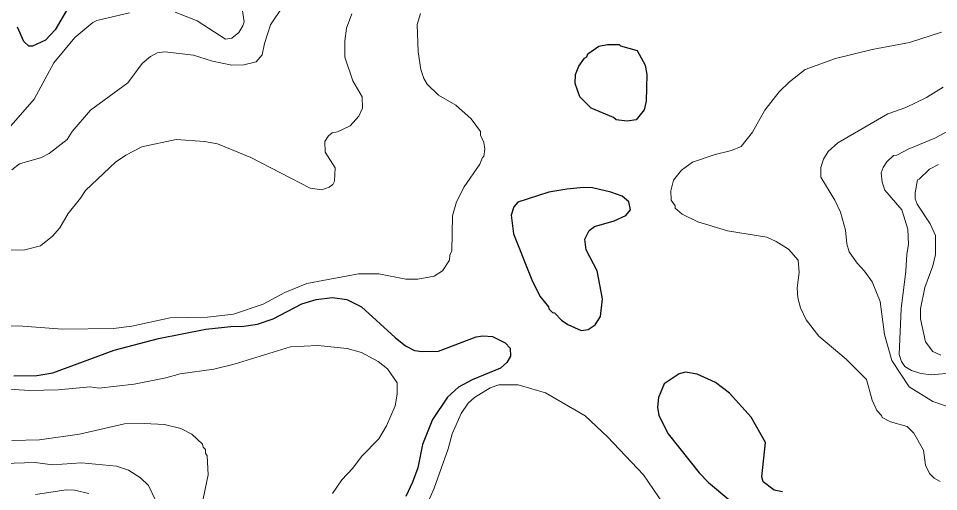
# Model space of a CAD drawing. Extents: x 598.3 to 623.2, y 6902.2 to 6930.1.
# Drawn here: x 609.053 to 610.928, y 6918.158 to 6919.122 of the extents above; entities that cross this region are included whole.
import ezdxf

# ---------------------------------------------------------------- set-up
doc = ezdxf.new("R2010")
doc.units = 0
doc.header["$LTSCALE"] = 0.032
doc.layers.add('1', color=7, linetype='Continuous', lineweight=25)
doc.layers.add('2', color=7, linetype='Continuous', lineweight=13)

msp = doc.modelspace()

# ---------------------------------------------------------------- linework, layer by layer
at = {"layer": '1'}
for points in [[(609.1554, 6919.1466), (609.1273, 6919.0993), (609.1077, 6919.0781), (609.0813, 6919.066), (609.074, 6919.0659), (609.0639, 6919.075), (609.0508, 6919.1042)], [(609.0433, 6918.3942), (609.0904, 6918.3948), (609.1225, 6918.4003), (609.2474, 6918.4465), (609.3378, 6918.47), (609.4344, 6918.4891), (609.4919, 6918.4952), (609.5071, 6918.4944), (609.5399, 6918.4994), (609.5719, 6918.5099), (609.6301, 6918.5404), (609.6593, 6918.5495), (609.6927, 6918.5534), (609.7218, 6918.5495), (609.7518, 6918.5342), (609.82, 6918.472), (609.8417, 6918.4549), (609.86, 6918.4458), (609.8756, 6918.4434), (609.9086, 6918.4443), (609.9855, 6918.4734), (609.9987, 6918.4757), (610.0187, 6918.4742), (610.0443, 6918.4612), (610.0547, 6918.4506), (610.0554, 6918.4343), (610.0481, 6918.4213), (610.0351, 6918.4098), (609.9775, 6918.3857), (609.9494, 6918.3708), (609.9273, 6918.3506), (609.8966, 6918.3051), (609.8762, 6918.2538), (609.8663, 6918.2065), (609.8557, 6918.1771), (609.8418, 6918.1477)], [(610.6093, 6918.1576), (610.5929, 6918.161), (610.5702, 6918.1777), (610.5672, 6918.188), (610.5753, 6918.258), (610.5456, 6918.3096), (610.5016, 6918.3583), (610.4731, 6918.3803), (610.4358, 6918.3976), (610.4117, 6918.4013), (610.3989, 6918.398), (610.3682, 6918.3778), (610.357, 6918.3495), (610.3552, 6918.3302), (610.3576, 6918.3132), (610.3764, 6918.2756), (610.4397, 6918.196), (610.4587, 6918.1762), (610.5006, 6918.1416)]]:
    msp.add_lwpolyline(points, dxfattribs=at)
for points in [[(610.22, 6918.9397), (610.1965, 6918.9623), (610.1868, 6918.9895), (610.1878, 6919.0083), (610.1947, 6919.0252), (610.2062, 6919.0411), (610.211, 6919.0443), (610.2131, 6919.05), (610.2354, 6919.0658), (610.2528, 6919.0691), (610.2771, 6919.0691), (610.2796, 6919.0665), (610.3136, 6919.057), (610.3295, 6919.0267), (610.3333, 6919.0079), (610.3316, 6918.9539), (610.328, 6918.9358), (610.3113, 6918.9158), (610.293, 6918.9129), (610.2704, 6918.9153), (610.2651, 6918.9201)], [(610.2093, 6918.6505), (610.2071, 6918.6724), (610.2158, 6918.6901), (610.2265, 6918.6983), (610.2668, 6918.71), (610.2904, 6918.7206), (610.2999, 6918.7323), (610.2967, 6918.7485), (610.2831, 6918.7599), (610.2599, 6918.7684), (610.2227, 6918.7768), (610.2043, 6918.7777), (610.1703, 6918.7746), (610.1333, 6918.768), (610.0701, 6918.7475), (610.0623, 6918.7382), (610.0565, 6918.721), (610.0614, 6918.6835), (610.0988, 6918.5893), (610.1154, 6918.5562), (610.1331, 6918.5342), (610.1336, 6918.5306), (610.1412, 6918.523), (610.1449, 6918.5225), (610.1594, 6918.5072), (610.1722, 6918.4986), (610.1994, 6918.4866), (610.2138, 6918.4882), (610.2282, 6918.4979), (610.2386, 6918.5147), (610.2426, 6918.5507), (610.232, 6918.608)]]:
    msp.add_lwpolyline(points, close=True, dxfattribs=at)
at = {"layer": '2'}
for points in [[(609.5019, 6919.1867), (609.5124, 6919.1155), (609.5099, 6919.107), (609.5018, 6919.0939), (609.4873, 6919.0821), (609.4743, 6919.0798), (609.4172, 6919.1175), (609.3722, 6919.1347)], [(609.5914, 6919.1464), (609.5666, 6919.1094), (609.5538, 6919.071), (609.5491, 6919.0479), (609.5369, 6919.0341), (609.5123, 6919.0279), (609.4872, 6919.0271), (609.4483, 6919.0352), (609.4095, 6919.0473), (609.3509, 6919.0545), (609.3356, 6919.0519), (609.3217, 6919.0444), (609.3046, 6919.0303), (609.2754, 6918.9908), (609.1996, 6918.9351), (609.1623, 6918.8915), (609.1518, 6918.8753), (609.1152, 6918.8467), (609.0999, 6918.839), (609.0549, 6918.8261), (609.0391, 6918.8134)], [(609.8719, 6919.1323), (609.8655, 6919.1099), (609.8672, 6919.0545), (609.8729, 6919.0185), (609.8789, 6919.0001), (609.8855, 6918.9885), (609.9086, 6918.966), (609.9437, 6918.9454), (609.9749, 6918.9175), (609.994, 6918.8918), (609.9943, 6918.8844), (610.0007, 6918.8697), (610.0031, 6918.8556), (610.0007, 6918.8406), (609.9981, 6918.839), (609.9928, 6918.8251), (609.9609, 6918.7793), (609.9454, 6918.7484), (609.9375, 6918.72), (609.9358, 6918.6483), (609.9315, 6918.6407), (609.931, 6918.6298), (609.9169, 6918.6082), (609.9, 6918.5971), (609.8668, 6918.5908), (609.8418, 6918.5909), (609.7872, 6918.602), (609.7458, 6918.602), (609.6406, 6918.5822), (609.5952, 6918.5637), (609.5511, 6918.54), (609.4909, 6918.5195), (609.4376, 6918.5132), (609.3617, 6918.5122), (609.284, 6918.4953), (609.2467, 6918.4907), (609.1424, 6918.4888), (609.0619, 6918.4952), (608.9845, 6918.496)], [(609.0234, 6918.6499), (609.0657, 6918.6507), (609.0978, 6918.6587), (609.1221, 6918.6788), (609.1367, 6918.6957), (609.1542, 6918.7248), (609.1794, 6918.7561), (609.189, 6918.7716), (609.2506, 6918.8291), (609.2718, 6918.8439), (609.3039, 6918.8608), (609.374, 6918.8756), (609.4321, 6918.8717), (609.458, 6918.8668), (609.5265, 6918.8391), (609.6474, 6918.7765), (609.6711, 6918.7729), (609.686, 6918.7783), (609.6931, 6918.7836), (609.697, 6918.7906), (609.6979, 6918.8176), (609.6779, 6918.8499), (609.6769, 6918.8716), (609.6842, 6918.883), (609.6918, 6918.8891), (609.703, 6918.8911), (609.7284, 6918.9034), (609.746, 6918.9229), (609.7537, 6918.9394), (609.7528, 6918.9624), (609.734, 6918.9951), (609.7181, 6919.043), (609.7181, 6919.0765), (609.7211, 6919.1022), (609.7323, 6919.1315)], [(609.2788, 6919.1339), (609.2124, 6919.1177), (609.2045, 6919.1139), (609.1676, 6919.0835), (609.1246, 6919.0317), (609.0845, 6918.9579), (609.0331, 6918.8983)], [(610.931, 6918.1789), (610.9188, 6918.1851), (610.9093, 6918.1946), (610.9008, 6918.2117), (610.8967, 6918.2427), (610.877, 6918.2769), (610.8635, 6918.2904), (610.8295, 6918.3002), (610.8125, 6918.3093), (610.8115, 6918.3132), (610.802, 6918.3231), (610.7922, 6918.3442), (610.7807, 6918.3862), (610.7394, 6918.4282), (610.6838, 6918.4749), (610.6578, 6918.5079), (610.6462, 6918.5326), (610.6409, 6918.553), (610.6393, 6918.5731), (610.6433, 6918.6043), (610.6418, 6918.6297), (610.6217, 6918.652), (610.5967, 6918.6675), (610.5775, 6918.6763), (610.4974, 6918.6895), (610.4371, 6918.7074), (610.4054, 6918.7232), (610.391, 6918.7355), (610.3907, 6918.7402), (610.3827, 6918.7522), (610.382, 6918.7706), (610.3877, 6918.7926), (610.4038, 6918.8133), (610.4265, 6918.8295), (610.4723, 6918.8451), (610.506, 6918.853), (610.5252, 6918.8611), (610.5485, 6918.8904), (610.5735, 6918.9356), (610.6029, 6918.9728), (610.6241, 6918.9932), (610.6561, 6919.018), (610.7176, 6919.0409), (610.7923, 6919.0586), (610.8687, 6919.0732), (610.9334, 6919.0944)], [(610.9369, 6918.9819), (610.9028, 6918.9609), (610.8612, 6918.9408), (610.8241, 6918.9275), (610.7225, 6918.869), (610.7026, 6918.8509), (610.6931, 6918.8353), (610.6879, 6918.8185), (610.6879, 6918.799), (610.716, 6918.7521), (610.7276, 6918.7273), (610.7379, 6918.6909), (610.7404, 6918.663), (610.7453, 6918.6469), (610.7617, 6918.6232), (610.777, 6918.6075), (610.7925, 6918.5858), (610.8085, 6918.5457), (610.8174, 6918.478), (610.8326, 6918.4254), (610.8676, 6918.3714), (610.9158, 6918.3419), (610.9779, 6918.3206)], [(610.958, 6918.3997), (610.9127, 6918.3957), (610.8914, 6918.3987), (610.8722, 6918.4051), (610.8587, 6918.4127), (610.8519, 6918.4229), (610.8474, 6918.4371), (610.8517, 6918.5305), (610.861, 6918.6071), (610.8628, 6918.642), (610.8666, 6918.6618), (610.8652, 6918.693), (610.853, 6918.7322), (610.8182, 6918.7723), (610.8126, 6918.7887), (610.8109, 6918.8079), (610.8145, 6918.8187), (610.8224, 6918.8302), (610.8357, 6918.8429), (610.8426, 6918.8434), (610.8657, 6918.8558), (610.92, 6918.8779), (610.9491, 6918.8941)], [(610.9322, 6918.4362), (610.9162, 6918.4435), (610.9008, 6918.4631), (610.8911, 6918.5104), (610.891, 6918.5307), (610.8999, 6918.5737), (610.9158, 6918.618), (610.9217, 6918.6415), (610.9217, 6918.6802), (610.9103, 6918.7035), (610.8839, 6918.7435), (610.8799, 6918.7544), (610.8797, 6918.7665), (610.8844, 6918.7932), (610.8884, 6918.7947), (610.9089, 6918.8149), (610.9278, 6918.8244)], [(609.7855, 6918.423), (609.7516, 6918.4416), (609.7224, 6918.4498), (609.6628, 6918.4555), (609.6072, 6918.4531), (609.4925, 6918.4175), (609.4509, 6918.4075), (609.3824, 6918.3981), (609.3533, 6918.39), (609.2888, 6918.3771), (609.2163, 6918.369), (609.199, 6918.3714), (609.1337, 6918.3657), (609.0753, 6918.3641), (608.9497, 6918.3722)], [(609.6928, 6918.1542), (609.7118, 6918.1821), (609.7344, 6918.2055), (609.7517, 6918.2293), (609.7869, 6918.2657), (609.8029, 6918.2918), (609.8201, 6918.3328), (609.8241, 6918.3563), (609.8241, 6918.3799), (609.8049, 6918.4084), (609.7855, 6918.423)], [(609.8835, 6918.1275), (609.9, 6918.1652), (609.9286, 6918.2453), (609.9365, 6918.2756), (609.9547, 6918.3169), (609.9694, 6918.3384), (609.982, 6918.3499), (610.0141, 6918.3696), (610.0314, 6918.3754), (610.0707, 6918.3753), (610.1266, 6918.3593), (610.2076, 6918.3124), (610.2528, 6918.2697), (610.3262, 6918.1922), (610.3671, 6918.1325)], [(609.0389, 6918.262), (609.0957, 6918.2638), (609.1772, 6918.2748), (609.2686, 6918.296), (609.3088, 6918.2968), (609.3504, 6918.2944), (609.3839, 6918.2863), (609.4062, 6918.2752), (609.4274, 6918.2545), (609.4291, 6918.2483), (609.4338, 6918.2435), (609.434, 6918.2362), (609.4371, 6918.231), (609.4396, 6918.1925), (609.4203, 6918.1013)], [(609.0222, 6918.2152), (609.0869, 6918.2176), (609.1222, 6918.2127), (609.1809, 6918.2166), (609.2524, 6918.2095), (609.2767, 6918.2014), (609.3012, 6918.1859), (609.3177, 6918.1702), (609.3323, 6918.1405)], [(609.0871, 6918.1523), (609.1496, 6918.1617), (609.1666, 6918.1609), (609.1958, 6918.1544)]]:
    msp.add_lwpolyline(points, dxfattribs=at)

doc.saveas('drawing.dxf')
